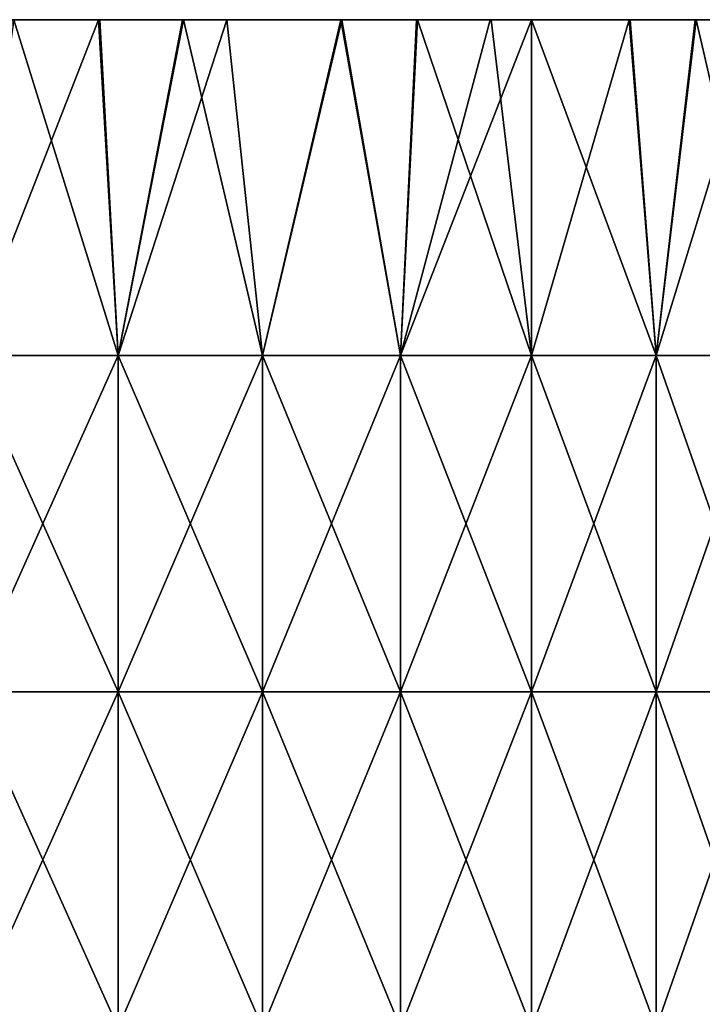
# Model space of a CAD drawing. Header units: inches. Extents: x -3.56 to 3.56, y -0.38 to 0.62.
# Tile 271 of 275: x 3.16 to 3.33, y 0.27 to 0.5. Entities that reach past the tile are written whole.
import ezdxf

# ---------------------------------------------------------------- set-up
doc = ezdxf.new("R2010")
doc.units = ezdxf.units.IN
doc.header["$LTSCALE"] = 65.185185
doc.header["$MEASUREMENT"] = 0
doc.layers.add('1', color=7, linetype='CONTINUOUS')
doc.layers.add('11', color=7, linetype='CONTINUOUS')

msp = doc.modelspace()

# ---------------------------------------------------------------- linework, layer by layer
at = {"layer": '1', "color": 13, "linetype": 'Continuous', "true_color": 0xd67263}
for points in [[(3.08591, 0.5, -0.76103), (3.10515, 0.5, -0.68095), (3.16458, 0.5, -0.76103), (3.08591, 0.5, -0.76103)], [(3.08591, 0.5, -0.76103), (3.16458, 0.5, -0.76103), (3.14446, 0.5, -0.84111), (3.08591, 0.5, -0.76103)], [(3.08604, 0.5, 0.76049), (3.14461, 0.5, 0.84057), (3.16471, 0.5, 0.76049), (3.08604, 0.5, 0.76049)], [(3.08604, 0.5, 0.76049), (3.16471, 0.5, 0.76049), (3.10527, 0.5, 0.68041), (3.08604, 0.5, 0.76049)], [(3.08861, 0.5, -0.28055), (3.09305, 0.5, -0.20047), (3.16526, 0.5, -0.28055), (3.08861, 0.5, -0.28055)], [(3.08861, 0.5, -0.28055), (3.16526, 0.5, -0.28055), (3.15883, 0.5, -0.36063), (3.08861, 0.5, -0.28055)], [(3.08864, 0.5, 0.28001), (3.15891, 0.5, 0.36009), (3.16529, 0.5, 0.28001), (3.08864, 0.5, 0.28001)], [(3.08864, 0.5, 0.28001), (3.16529, 0.5, 0.28001), (3.09308, 0.5, 0.19993), (3.08864, 0.5, 0.28001)], [(3.09, 0.5, 1.48121), (3.1228, 0.5, 1.56129), (3.16442, 0.5, 1.48121), (3.09, 0.5, 1.48121)], [(3.09, 0.5, 1.48121), (3.16442, 0.5, 1.48121), (3.09162, 0.5, 1.40113), (3.09, 0.5, 1.48121)], [(3.16442, 0.5, 1.48121), (3.15268, 0.5, 1.40113), (3.09162, 0.5, 1.40113), (3.16442, 0.5, 1.48121)], [(3.09305, 0.5, -0.20047), (3.09749, 0.5, -0.12039), (3.16963, 0.5, -0.20047), (3.09305, 0.5, -0.20047)], [(3.09305, 0.5, -0.20047), (3.16963, 0.5, -0.20047), (3.16526, 0.5, -0.28055), (3.09305, 0.5, -0.20047)], [(3.09308, 0.5, 0.19993), (3.16529, 0.5, 0.28001), (3.16966, 0.5, 0.19993), (3.09308, 0.5, 0.19993)], [(3.09308, 0.5, 0.19993), (3.16966, 0.5, 0.19993), (3.09752, 0.5, 0.11985), (3.09308, 0.5, 0.19993)], [(3.09749, 0.5, -0.12039), (3.10192, 0.5, -0.04031), (3.17399, 0.5, -0.12039), (3.09749, 0.5, -0.12039)], [(3.09749, 0.5, -0.12039), (3.17399, 0.5, -0.12039), (3.16963, 0.5, -0.20047), (3.09749, 0.5, -0.12039)], [(3.10195, 0.5, 0.03977), (3.09752, 0.5, 0.11985), (3.17402, 0.5, 0.11985), (3.10195, 0.5, 0.03977)], [(3.09752, 0.5, 0.11985), (3.16966, 0.5, 0.19993), (3.17402, 0.5, 0.11985), (3.09752, 0.5, 0.11985)], [(3.10144, 0.5, 1.08081), (3.14579, 0.5, 1.16089), (3.17454, 0.5, 1.08081), (3.10144, 0.5, 1.08081)], [(3.10144, 0.5, 1.08081), (3.17454, 0.5, 1.08081), (3.12875, 0.5, 1.00073), (3.10144, 0.5, 1.08081)], [(3.17016, 0.5, 1.32105), (3.11973, 0.5, 1.24097), (3.10154, 0.5, 1.32105), (3.17016, 0.5, 1.32105)], [(3.17016, 0.5, 1.32105), (3.10154, 0.5, 1.32105), (3.15268, 0.5, 1.40113), (3.17016, 0.5, 1.32105)], [(3.17835, 0.5, -0.04031), (3.10192, 0.5, -0.04031), (3.10195, 0.5, 0.03977), (3.17835, 0.5, -0.04031)], [(3.10192, 0.5, -0.04031), (3.17835, 0.5, -0.04031), (3.17399, 0.5, -0.12039), (3.10192, 0.5, -0.04031)], [(3.17838, 0.5, 0.03977), (3.17835, 0.5, -0.04031), (3.10195, 0.5, 0.03977), (3.17838, 0.5, 0.03977)], [(3.17838, 0.5, 0.03977), (3.10195, 0.5, 0.03977), (3.17402, 0.5, 0.11985), (3.17838, 0.5, 0.03977)], [(3.10452, 0.5, -0.99815), (3.12121, 0.5, -0.92119), (3.18072, 0.5, -1.00127), (3.10452, 0.5, -0.99815)], [(3.10452, 0.5, -0.99815), (3.18072, 0.5, -1.00127), (3.1318, 0.5, -1.03144), (3.10452, 0.5, -0.99815)], [(3.10515, 0.5, -0.68095), (3.11925, 0.5, -0.60087), (3.18327, 0.5, -0.68095), (3.10515, 0.5, -0.68095)], [(3.10515, 0.5, -0.68095), (3.18327, 0.5, -0.68095), (3.16458, 0.5, -0.76103), (3.10515, 0.5, -0.68095)], [(3.10527, 0.5, 0.68041), (3.16471, 0.5, 0.76049), (3.18338, 0.5, 0.68041), (3.10527, 0.5, 0.68041)], [(3.10527, 0.5, 0.68041), (3.18338, 0.5, 0.68041), (3.11934, 0.5, 0.60033), (3.10527, 0.5, 0.68041)], [(3.18919, 0.5, -1.24151), (3.11453, 0.5, -1.24151), (3.13338, 0.5, -1.16168), (3.18919, 0.5, -1.24151)], [(3.11453, 0.5, -1.24151), (3.18919, 0.5, -1.24151), (3.1563, 0.5, -1.32159), (3.11453, 0.5, -1.24151)], [(3.11925, 0.5, -0.60087), (3.13244, 0.5, -0.52079), (3.19695, 0.5, -0.60087), (3.11925, 0.5, -0.60087)], [(3.11925, 0.5, -0.60087), (3.19695, 0.5, -0.60087), (3.18327, 0.5, -0.68095), (3.11925, 0.5, -0.60087)], [(3.11934, 0.5, 0.60033), (3.18338, 0.5, 0.68041), (3.19704, 0.5, 0.60033), (3.11934, 0.5, 0.60033)], [(3.11934, 0.5, 0.60033), (3.19704, 0.5, 0.60033), (3.13253, 0.5, 0.52025), (3.11934, 0.5, 0.60033)], [(3.19273, 0.5, 1.24097), (3.14579, 0.5, 1.16089), (3.11973, 0.5, 1.24097), (3.19273, 0.5, 1.24097)], [(3.19273, 0.5, 1.24097), (3.11973, 0.5, 1.24097), (3.17016, 0.5, 1.32105), (3.19273, 0.5, 1.24097)], [(3.12121, 0.5, -0.92119), (3.14446, 0.5, -0.84111), (3.20101, 0.5, -0.92119), (3.12121, 0.5, -0.92119)], [(3.12121, 0.5, -0.92119), (3.20101, 0.5, -0.92119), (3.18072, 0.5, -1.00127), (3.12121, 0.5, -0.92119)], [(3.12875, 0.5, 1.00073), (3.2011, 0.5, 1.00073), (3.12137, 0.5, 0.92065), (3.12875, 0.5, 1.00073)], [(3.12137, 0.5, 0.92065), (3.2011, 0.5, 1.00073), (3.20117, 0.5, 0.92065), (3.12137, 0.5, 0.92065)], [(3.12137, 0.5, 0.92065), (3.20117, 0.5, 0.92065), (3.14461, 0.5, 0.84057), (3.12137, 0.5, 0.92065)], [(3.12162, 0.5, -1.40167), (3.1563, 0.5, -1.32159), (3.19809, 0.5, -1.40167), (3.12162, 0.5, -1.40167)], [(3.12162, 0.5, -1.40167), (3.19809, 0.5, -1.40167), (3.1611, 0.5, -1.48175), (3.12162, 0.5, -1.40167)], [(3.12251, 0.5, -1.56183), (3.1611, 0.5, -1.48175), (3.20176, 0.5, -1.56209), (3.12251, 0.5, -1.56183)], [(3.12251, 0.5, -1.56183), (3.20176, 0.5, -1.56209), (3.16133, 0.5, -1.64238), (3.12251, 0.5, -1.56183)], [(3.1228, 0.5, 1.56129), (3.16161, 0.5, 1.64184), (3.18207, 0.5, 1.60183), (3.1228, 0.5, 1.56129)], [(3.20203, 0.5, 1.56154), (3.1228, 0.5, 1.56129), (3.18207, 0.5, 1.60183), (3.20203, 0.5, 1.56154)], [(3.1228, 0.5, 1.56129), (3.20203, 0.5, 1.56154), (3.16442, 0.5, 1.48121), (3.1228, 0.5, 1.56129)], [(3.12875, 0.5, 1.00073), (3.17454, 0.5, 1.08081), (3.2011, 0.5, 1.00073), (3.12875, 0.5, 1.00073)], [(3.18072, 0.5, -1.00127), (3.14846, 0.5, -1.08037), (3.1318, 0.5, -1.03144), (3.18072, 0.5, -1.00127)], [(3.13244, 0.5, -0.52079), (3.14563, 0.5, -0.44071), (3.20991, 0.5, -0.52079), (3.13244, 0.5, -0.52079)], [(3.13244, 0.5, -0.52079), (3.20991, 0.5, -0.52079), (3.19695, 0.5, -0.60087), (3.13244, 0.5, -0.52079)], [(3.13253, 0.5, 0.52025), (3.19704, 0.5, 0.60033), (3.21, 0.5, 0.52025), (3.13253, 0.5, 0.52025)], [(3.13253, 0.5, 0.52025), (3.21, 0.5, 0.52025), (3.14572, 0.5, 0.44017), (3.13253, 0.5, 0.52025)], [(3.2107, 0.5, -1.16143), (3.18919, 0.5, -1.24151), (3.13338, 0.5, -1.16168), (3.2107, 0.5, -1.16143)], [(3.2107, 0.5, -1.16143), (3.13338, 0.5, -1.16168), (3.20731, 0.5, -1.08135), (3.2107, 0.5, -1.16143)], [(3.13338, 0.5, -1.16168), (3.14966, 0.5, -1.09798), (3.20731, 0.5, -1.08135), (3.13338, 0.5, -1.16168)], [(3.14446, 0.5, -0.84111), (3.16458, 0.5, -0.76103), (3.2236, 0.5, -0.84111), (3.14446, 0.5, -0.84111)], [(3.14446, 0.5, -0.84111), (3.2236, 0.5, -0.84111), (3.20101, 0.5, -0.92119), (3.14446, 0.5, -0.84111)], [(3.14461, 0.5, 0.84057), (3.20117, 0.5, 0.92065), (3.22375, 0.5, 0.84057), (3.14461, 0.5, 0.84057)], [(3.14461, 0.5, 0.84057), (3.22375, 0.5, 0.84057), (3.16471, 0.5, 0.76049), (3.14461, 0.5, 0.84057)], [(3.14563, 0.5, -0.44071), (3.15883, 0.5, -0.36063), (3.22287, 0.5, -0.44071), (3.14563, 0.5, -0.44071)], [(3.14563, 0.5, -0.44071), (3.22287, 0.5, -0.44071), (3.20991, 0.5, -0.52079), (3.14563, 0.5, -0.44071)], [(3.14572, 0.5, 0.44017), (3.21, 0.5, 0.52025), (3.22295, 0.5, 0.44017), (3.14572, 0.5, 0.44017)], [(3.14572, 0.5, 0.44017), (3.22295, 0.5, 0.44017), (3.15891, 0.5, 0.36009), (3.14572, 0.5, 0.44017)], [(3.21954, 0.5, 1.16089), (3.14579, 0.5, 1.16089), (3.19273, 0.5, 1.24097), (3.21954, 0.5, 1.16089)], [(3.14579, 0.5, 1.16089), (3.21954, 0.5, 1.16089), (3.17454, 0.5, 1.08081), (3.14579, 0.5, 1.16089)], [(3.18072, 0.5, -1.00127), (3.20731, 0.5, -1.08135), (3.14846, 0.5, -1.08037), (3.18072, 0.5, -1.00127)], [(3.20731, 0.5, -1.08135), (3.14966, 0.5, -1.09798), (3.14846, 0.5, -1.08037), (3.20731, 0.5, -1.08135)], [(3.16442, 0.5, 1.48121), (3.21374, 0.5, 1.40113), (3.15268, 0.5, 1.40113), (3.16442, 0.5, 1.48121)], [(3.21374, 0.5, 1.40113), (3.17016, 0.5, 1.32105), (3.15268, 0.5, 1.40113), (3.21374, 0.5, 1.40113)], [(3.1563, 0.5, -1.32159), (3.18919, 0.5, -1.24151), (3.23175, 0.5, -1.32159), (3.1563, 0.5, -1.32159)], [(3.1563, 0.5, -1.32159), (3.23175, 0.5, -1.32159), (3.19809, 0.5, -1.40167), (3.1563, 0.5, -1.32159)], [(3.15883, 0.5, -0.36063), (3.16526, 0.5, -0.28055), (3.23582, 0.5, -0.36063), (3.15883, 0.5, -0.36063)], [(3.15883, 0.5, -0.36063), (3.23582, 0.5, -0.36063), (3.22287, 0.5, -0.44071), (3.15883, 0.5, -0.36063)], [(3.15891, 0.5, 0.36009), (3.22295, 0.5, 0.44017), (3.23591, 0.5, 0.36009), (3.15891, 0.5, 0.36009)], [(3.15891, 0.5, 0.36009), (3.23591, 0.5, 0.36009), (3.16529, 0.5, 0.28001), (3.15891, 0.5, 0.36009)], [(3.1611, 0.5, -1.48175), (3.19809, 0.5, -1.40167), (3.2395, 0.5, -1.48222), (3.1611, 0.5, -1.48175)], [(3.1611, 0.5, -1.48175), (3.2395, 0.5, -1.48222), (3.20176, 0.5, -1.56209), (3.1611, 0.5, -1.48175)], [(3.16133, 0.5, -1.64238), (3.20176, 0.5, -1.56209), (3.18179, 0.5, -1.60237), (3.16133, 0.5, -1.64238)], [(3.16442, 0.5, 1.48121), (3.20203, 0.5, 1.56154), (3.21233, 0.5, 1.54023), (3.16442, 0.5, 1.48121)], [(3.23974, 0.5, 1.48168), (3.16442, 0.5, 1.48121), (3.21233, 0.5, 1.54023), (3.23974, 0.5, 1.48168)], [(3.16442, 0.5, 1.48121), (3.23974, 0.5, 1.48168), (3.21374, 0.5, 1.40113), (3.16442, 0.5, 1.48121)], [(3.16458, 0.5, -0.76103), (3.18327, 0.5, -0.68095), (3.24325, 0.5, -0.76103), (3.16458, 0.5, -0.76103)], [(3.16458, 0.5, -0.76103), (3.24325, 0.5, -0.76103), (3.2236, 0.5, -0.84111), (3.16458, 0.5, -0.76103)], [(3.16471, 0.5, 0.76049), (3.22375, 0.5, 0.84057), (3.24338, 0.5, 0.76049), (3.16471, 0.5, 0.76049)], [(3.16471, 0.5, 0.76049), (3.24338, 0.5, 0.76049), (3.18338, 0.5, 0.68041), (3.16471, 0.5, 0.76049)], [(3.16526, 0.5, -0.28055), (3.16963, 0.5, -0.20047), (3.24192, 0.5, -0.28055), (3.16526, 0.5, -0.28055)], [(3.16526, 0.5, -0.28055), (3.24192, 0.5, -0.28055), (3.23582, 0.5, -0.36063), (3.16526, 0.5, -0.28055)], [(3.16529, 0.5, 0.28001), (3.23591, 0.5, 0.36009), (3.24195, 0.5, 0.28001), (3.16529, 0.5, 0.28001)], [(3.16529, 0.5, 0.28001), (3.24195, 0.5, 0.28001), (3.16966, 0.5, 0.19993), (3.16529, 0.5, 0.28001)], [(3.16963, 0.5, -0.20047), (3.17399, 0.5, -0.12039), (3.2462, 0.5, -0.20047), (3.16963, 0.5, -0.20047)], [(3.16963, 0.5, -0.20047), (3.2462, 0.5, -0.20047), (3.24192, 0.5, -0.28055), (3.16963, 0.5, -0.20047)], [(3.16966, 0.5, 0.19993), (3.24195, 0.5, 0.28001), (3.24623, 0.5, 0.19993), (3.16966, 0.5, 0.19993)], [(3.16966, 0.5, 0.19993), (3.24623, 0.5, 0.19993), (3.17402, 0.5, 0.11985), (3.16966, 0.5, 0.19993)], [(3.23879, 0.5, 1.32105), (3.19273, 0.5, 1.24097), (3.17016, 0.5, 1.32105), (3.23879, 0.5, 1.32105)], [(3.23879, 0.5, 1.32105), (3.17016, 0.5, 1.32105), (3.21374, 0.5, 1.40113), (3.23879, 0.5, 1.32105)], [(3.17399, 0.5, -0.12039), (3.17835, 0.5, -0.04031), (3.25049, 0.5, -0.12039), (3.17399, 0.5, -0.12039)], [(3.17399, 0.5, -0.12039), (3.25049, 0.5, -0.12039), (3.2462, 0.5, -0.20047), (3.17399, 0.5, -0.12039)], [(3.17838, 0.5, 0.03977), (3.17402, 0.5, 0.11985), (3.25052, 0.5, 0.11985), (3.17838, 0.5, 0.03977)], [(3.17402, 0.5, 0.11985), (3.24623, 0.5, 0.19993), (3.25052, 0.5, 0.11985), (3.17402, 0.5, 0.11985)], [(3.17454, 0.5, 1.08081), (3.21954, 0.5, 1.16089), (3.24763, 0.5, 1.08081), (3.17454, 0.5, 1.08081)], [(3.17454, 0.5, 1.08081), (3.24763, 0.5, 1.08081), (3.2011, 0.5, 1.00073), (3.17454, 0.5, 1.08081)], [(3.25477, 0.5, -0.04031), (3.17835, 0.5, -0.04031), (3.17838, 0.5, 0.03977), (3.25477, 0.5, -0.04031)], [(3.17835, 0.5, -0.04031), (3.25477, 0.5, -0.04031), (3.25049, 0.5, -0.12039), (3.17835, 0.5, -0.04031)], [(3.2548, 0.5, 0.03977), (3.25477, 0.5, -0.04031), (3.17838, 0.5, 0.03977), (3.2548, 0.5, 0.03977)], [(3.2548, 0.5, 0.03977), (3.17838, 0.5, 0.03977), (3.25052, 0.5, 0.11985), (3.2548, 0.5, 0.03977)], [(3.18072, 0.5, -1.00127), (3.20101, 0.5, -0.92119), (3.25981, 0.5, -1.00127), (3.18072, 0.5, -1.00127)], [(3.18072, 0.5, -1.00127), (3.25981, 0.5, -1.00127), (3.20731, 0.5, -1.08135), (3.18072, 0.5, -1.00127)], [(3.18327, 0.5, -0.68095), (3.19695, 0.5, -0.60087), (3.26139, 0.5, -0.68095), (3.18327, 0.5, -0.68095)], [(3.18327, 0.5, -0.68095), (3.26139, 0.5, -0.68095), (3.24325, 0.5, -0.76103), (3.18327, 0.5, -0.68095)], [(3.18338, 0.5, 0.68041), (3.24338, 0.5, 0.76049), (3.26149, 0.5, 0.68041), (3.18338, 0.5, 0.68041)], [(3.18338, 0.5, 0.68041), (3.26149, 0.5, 0.68041), (3.19704, 0.5, 0.60033), (3.18338, 0.5, 0.68041)], [(3.26385, 0.5, -1.24151), (3.18919, 0.5, -1.24151), (3.2107, 0.5, -1.16143), (3.26385, 0.5, -1.24151)], [(3.18919, 0.5, -1.24151), (3.26385, 0.5, -1.24151), (3.23175, 0.5, -1.32159), (3.18919, 0.5, -1.24151)], [(3.26572, 0.5, 1.24097), (3.21954, 0.5, 1.16089), (3.19273, 0.5, 1.24097), (3.26572, 0.5, 1.24097)], [(3.26572, 0.5, 1.24097), (3.19273, 0.5, 1.24097), (3.23879, 0.5, 1.32105), (3.26572, 0.5, 1.24097)], [(3.19695, 0.5, -0.60087), (3.20991, 0.5, -0.52079), (3.27466, 0.5, -0.60087), (3.19695, 0.5, -0.60087)], [(3.19695, 0.5, -0.60087), (3.27466, 0.5, -0.60087), (3.26139, 0.5, -0.68095), (3.19695, 0.5, -0.60087)], [(3.19704, 0.5, 0.60033), (3.26149, 0.5, 0.68041), (3.27474, 0.5, 0.60033), (3.19704, 0.5, 0.60033)], [(3.19704, 0.5, 0.60033), (3.27474, 0.5, 0.60033), (3.21, 0.5, 0.52025), (3.19704, 0.5, 0.60033)], [(3.19809, 0.5, -1.40167), (3.23175, 0.5, -1.32159), (3.27504, 0.5, -1.4019), (3.19809, 0.5, -1.40167)], [(3.19809, 0.5, -1.40167), (3.27504, 0.5, -1.4019), (3.2395, 0.5, -1.48222), (3.19809, 0.5, -1.40167)], [(3.20101, 0.5, -0.92119), (3.2236, 0.5, -0.84111), (3.28082, 0.5, -0.92119), (3.20101, 0.5, -0.92119)], [(3.20101, 0.5, -0.92119), (3.28082, 0.5, -0.92119), (3.25981, 0.5, -1.00127), (3.20101, 0.5, -0.92119)], [(3.2011, 0.5, 1.00073), (3.24763, 0.5, 1.08081), (3.27345, 0.5, 1.00073), (3.2011, 0.5, 1.00073)], [(3.2011, 0.5, 1.00073), (3.27345, 0.5, 1.00073), (3.20117, 0.5, 0.92065), (3.2011, 0.5, 1.00073)], [(3.20117, 0.5, 0.92065), (3.27345, 0.5, 1.00073), (3.28097, 0.5, 0.92065), (3.20117, 0.5, 0.92065)], [(3.20117, 0.5, 0.92065), (3.28097, 0.5, 0.92065), (3.22375, 0.5, 0.84057), (3.20117, 0.5, 0.92065)], [(3.20176, 0.5, -1.56209), (3.2395, 0.5, -1.48222), (3.21233, 0.5, -1.54023), (3.20176, 0.5, -1.56209)], [(3.25981, 0.5, -1.00127), (3.26942, 0.5, -1.08135), (3.20731, 0.5, -1.08135), (3.25981, 0.5, -1.00127)], [(3.26942, 0.5, -1.08135), (3.2107, 0.5, -1.16143), (3.20731, 0.5, -1.08135), (3.26942, 0.5, -1.08135)], [(3.20991, 0.5, -0.52079), (3.22287, 0.5, -0.44071), (3.28738, 0.5, -0.52079), (3.20991, 0.5, -0.52079)], [(3.20991, 0.5, -0.52079), (3.28738, 0.5, -0.52079), (3.27466, 0.5, -0.60087), (3.20991, 0.5, -0.52079)], [(3.21, 0.5, 0.52025), (3.27474, 0.5, 0.60033), (3.28746, 0.5, 0.52025), (3.21, 0.5, 0.52025)], [(3.21, 0.5, 0.52025), (3.28746, 0.5, 0.52025), (3.22295, 0.5, 0.44017), (3.21, 0.5, 0.52025)], [(3.28878, 0.5, -1.16143), (3.26385, 0.5, -1.24151), (3.2107, 0.5, -1.16143), (3.28878, 0.5, -1.16143)], [(3.28878, 0.5, -1.16143), (3.2107, 0.5, -1.16143), (3.26942, 0.5, -1.08135), (3.28878, 0.5, -1.16143)], [(3.21374, 0.5, 1.40113), (3.23974, 0.5, 1.48168), (3.25775, 0.5, 1.44164), (3.21374, 0.5, 1.40113)], [(3.27527, 0.5, 1.40136), (3.23879, 0.5, 1.32105), (3.21374, 0.5, 1.40113), (3.27527, 0.5, 1.40136)], [(3.27527, 0.5, 1.40136), (3.21374, 0.5, 1.40113), (3.25775, 0.5, 1.44164), (3.27527, 0.5, 1.40136)], [(3.29329, 0.5, 1.16089), (3.21954, 0.5, 1.16089), (3.26572, 0.5, 1.24097), (3.29329, 0.5, 1.16089)], [(3.21954, 0.5, 1.16089), (3.29329, 0.5, 1.16089), (3.24763, 0.5, 1.08081), (3.21954, 0.5, 1.16089)], [(3.22287, 0.5, -0.44071), (3.23582, 0.5, -0.36063), (3.3001, 0.5, -0.44071), (3.22287, 0.5, -0.44071)], [(3.22287, 0.5, -0.44071), (3.3001, 0.5, -0.44071), (3.28738, 0.5, -0.52079), (3.22287, 0.5, -0.44071)], [(3.22295, 0.5, 0.44017), (3.28746, 0.5, 0.52025), (3.30019, 0.5, 0.44017), (3.22295, 0.5, 0.44017)], [(3.22295, 0.5, 0.44017), (3.30019, 0.5, 0.44017), (3.23591, 0.5, 0.36009), (3.22295, 0.5, 0.44017)], [(3.2236, 0.5, -0.84111), (3.24325, 0.5, -0.76103), (3.30275, 0.5, -0.84111), (3.2236, 0.5, -0.84111)], [(3.2236, 0.5, -0.84111), (3.30275, 0.5, -0.84111), (3.28082, 0.5, -0.92119), (3.2236, 0.5, -0.84111)], [(3.22375, 0.5, 0.84057), (3.28097, 0.5, 0.92065), (3.30288, 0.5, 0.84057), (3.22375, 0.5, 0.84057)], [(3.22375, 0.5, 0.84057), (3.30288, 0.5, 0.84057), (3.24338, 0.5, 0.76049), (3.22375, 0.5, 0.84057)], [(3.23175, 0.5, -1.32159), (3.26385, 0.5, -1.24151), (3.30814, 0.5, -1.32191), (3.23175, 0.5, -1.32159)], [(3.23175, 0.5, -1.32159), (3.30814, 0.5, -1.32191), (3.27504, 0.5, -1.4019), (3.23175, 0.5, -1.32159)], [(3.23582, 0.5, -0.36063), (3.24192, 0.5, -0.28055), (3.31282, 0.5, -0.36063), (3.23582, 0.5, -0.36063)], [(3.23582, 0.5, -0.36063), (3.31282, 0.5, -0.36063), (3.3001, 0.5, -0.44071), (3.23582, 0.5, -0.36063)], [(3.23591, 0.5, 0.36009), (3.30019, 0.5, 0.44017), (3.31291, 0.5, 0.36009), (3.23591, 0.5, 0.36009)], [(3.23591, 0.5, 0.36009), (3.31291, 0.5, 0.36009), (3.24195, 0.5, 0.28001), (3.23591, 0.5, 0.36009)], [(3.30836, 0.5, 1.32137), (3.26572, 0.5, 1.24097), (3.23879, 0.5, 1.32105), (3.30836, 0.5, 1.32137)], [(3.30836, 0.5, 1.32137), (3.23879, 0.5, 1.32105), (3.28487, 0.5, 1.37871), (3.30836, 0.5, 1.32137)], [(3.28487, 0.5, 1.37871), (3.23879, 0.5, 1.32105), (3.27527, 0.5, 1.40136), (3.28487, 0.5, 1.37871)], [(3.2395, 0.5, -1.48222), (3.27504, 0.5, -1.4019), (3.25751, 0.5, -1.44218), (3.2395, 0.5, -1.48222)], [(3.24192, 0.5, -0.28055), (3.2462, 0.5, -0.20047), (3.31858, 0.5, -0.28055), (3.24192, 0.5, -0.28055)], [(3.24192, 0.5, -0.28055), (3.31858, 0.5, -0.28055), (3.31282, 0.5, -0.36063), (3.24192, 0.5, -0.28055)], [(3.24195, 0.5, 0.28001), (3.31291, 0.5, 0.36009), (3.3186, 0.5, 0.28001), (3.24195, 0.5, 0.28001)], [(3.24195, 0.5, 0.28001), (3.3186, 0.5, 0.28001), (3.24623, 0.5, 0.19993), (3.24195, 0.5, 0.28001)], [(3.24325, 0.5, -0.76103), (3.26139, 0.5, -0.68095), (3.32192, 0.5, -0.76103), (3.24325, 0.5, -0.76103)], [(3.24325, 0.5, -0.76103), (3.32192, 0.5, -0.76103), (3.30275, 0.5, -0.84111), (3.24325, 0.5, -0.76103)], [(3.24338, 0.5, 0.76049), (3.30288, 0.5, 0.84057), (3.32204, 0.5, 0.76049), (3.24338, 0.5, 0.76049)], [(3.24338, 0.5, 0.76049), (3.32204, 0.5, 0.76049), (3.26149, 0.5, 0.68041), (3.24338, 0.5, 0.76049)], [(3.2462, 0.5, -0.20047), (3.25049, 0.5, -0.12039), (3.32278, 0.5, -0.20047), (3.2462, 0.5, -0.20047)], [(3.2462, 0.5, -0.20047), (3.32278, 0.5, -0.20047), (3.31858, 0.5, -0.28055), (3.2462, 0.5, -0.20047)], [(3.24623, 0.5, 0.19993), (3.3186, 0.5, 0.28001), (3.32281, 0.5, 0.19993), (3.24623, 0.5, 0.19993)], [(3.24623, 0.5, 0.19993), (3.32281, 0.5, 0.19993), (3.25052, 0.5, 0.11985), (3.24623, 0.5, 0.19993)], [(3.24763, 0.5, 1.08081), (3.29329, 0.5, 1.16089), (3.32073, 0.5, 1.08081), (3.24763, 0.5, 1.08081)], [(3.24763, 0.5, 1.08081), (3.32073, 0.5, 1.08081), (3.27345, 0.5, 1.00073), (3.24763, 0.5, 1.08081)], [(3.25049, 0.5, -0.12039), (3.25477, 0.5, -0.04031), (3.32699, 0.5, -0.12039), (3.25049, 0.5, -0.12039)], [(3.25049, 0.5, -0.12039), (3.32699, 0.5, -0.12039), (3.32278, 0.5, -0.20047), (3.25049, 0.5, -0.12039)], [(3.2548, 0.5, 0.03977), (3.25052, 0.5, 0.11985), (3.32702, 0.5, 0.11985), (3.2548, 0.5, 0.03977)], [(3.25052, 0.5, 0.11985), (3.32281, 0.5, 0.19993), (3.32702, 0.5, 0.11985), (3.25052, 0.5, 0.11985)], [(3.3312, 0.5, -0.04031), (3.25477, 0.5, -0.04031), (3.2548, 0.5, 0.03977), (3.3312, 0.5, -0.04031)], [(3.25477, 0.5, -0.04031), (3.3312, 0.5, -0.04031), (3.32699, 0.5, -0.12039), (3.25477, 0.5, -0.04031)], [(3.33123, 0.5, 0.03977), (3.3312, 0.5, -0.04031), (3.2548, 0.5, 0.03977), (3.33123, 0.5, 0.03977)], [(3.33123, 0.5, 0.03977), (3.2548, 0.5, 0.03977), (3.32702, 0.5, 0.11985), (3.33123, 0.5, 0.03977)], [(3.25981, 0.5, -1.00127), (3.28082, 0.5, -0.92119), (3.3389, 0.5, -1.00127), (3.25981, 0.5, -1.00127)], [(3.25981, 0.5, -1.00127), (3.3389, 0.5, -1.00127), (3.26942, 0.5, -1.08135), (3.25981, 0.5, -1.00127)], [(3.26139, 0.5, -0.68095), (3.27466, 0.5, -0.60087), (3.33951, 0.5, -0.68095), (3.26139, 0.5, -0.68095)], [(3.26139, 0.5, -0.68095), (3.33951, 0.5, -0.68095), (3.32192, 0.5, -0.76103), (3.26139, 0.5, -0.68095)], [(3.26149, 0.5, 0.68041), (3.32204, 0.5, 0.76049), (3.33961, 0.5, 0.68041), (3.26149, 0.5, 0.68041)], [(3.26149, 0.5, 0.68041), (3.33961, 0.5, 0.68041), (3.27474, 0.5, 0.60033), (3.26149, 0.5, 0.68041)], [(3.33909, 0.5, -1.2417), (3.26385, 0.5, -1.24151), (3.28878, 0.5, -1.16143), (3.33909, 0.5, -1.2417)], [(3.26385, 0.5, -1.24151), (3.33909, 0.5, -1.2417), (3.30814, 0.5, -1.32191), (3.26385, 0.5, -1.24151)], [(3.33929, 0.5, 1.24115), (3.29329, 0.5, 1.16089), (3.26572, 0.5, 1.24097), (3.33929, 0.5, 1.24115)], [(3.33929, 0.5, 1.24115), (3.26572, 0.5, 1.24097), (3.32407, 0.5, 1.28134), (3.33929, 0.5, 1.24115)], [(3.32407, 0.5, 1.28134), (3.26572, 0.5, 1.24097), (3.30836, 0.5, 1.32137), (3.32407, 0.5, 1.28134)], [(3.3389, 0.5, -1.00127), (3.33153, 0.5, -1.08135), (3.26942, 0.5, -1.08135), (3.3389, 0.5, -1.00127)], [(3.33153, 0.5, -1.08135), (3.28878, 0.5, -1.16143), (3.26942, 0.5, -1.08135), (3.33153, 0.5, -1.08135)], [(3.27345, 0.5, 1.00073), (3.32073, 0.5, 1.08081), (3.34579, 0.5, 1.00073), (3.27345, 0.5, 1.00073)], [(3.27345, 0.5, 1.00073), (3.34579, 0.5, 1.00073), (3.28097, 0.5, 0.92065), (3.27345, 0.5, 1.00073)], [(3.27466, 0.5, -0.60087), (3.28738, 0.5, -0.52079), (3.35236, 0.5, -0.60087), (3.27466, 0.5, -0.60087)], [(3.27466, 0.5, -0.60087), (3.35236, 0.5, -0.60087), (3.33951, 0.5, -0.68095), (3.27466, 0.5, -0.60087)], [(3.27474, 0.5, 0.60033), (3.33961, 0.5, 0.68041), (3.35244, 0.5, 0.60033), (3.27474, 0.5, 0.60033)], [(3.27474, 0.5, 0.60033), (3.35244, 0.5, 0.60033), (3.28746, 0.5, 0.52025), (3.27474, 0.5, 0.60033)], [(3.27504, 0.5, -1.4019), (3.30814, 0.5, -1.32191), (3.28487, 0.5, -1.37871), (3.27504, 0.5, -1.4019)], [(3.28082, 0.5, -0.92119), (3.30275, 0.5, -0.84111), (3.36062, 0.5, -0.92119), (3.28082, 0.5, -0.92119)], [(3.28082, 0.5, -0.92119), (3.36062, 0.5, -0.92119), (3.3389, 0.5, -1.00127), (3.28082, 0.5, -0.92119)], [(3.28097, 0.5, 0.92065), (3.34579, 0.5, 1.00073), (3.36078, 0.5, 0.92065), (3.28097, 0.5, 0.92065)], [(3.28097, 0.5, 0.92065), (3.36078, 0.5, 0.92065), (3.30288, 0.5, 0.84057), (3.28097, 0.5, 0.92065)], [(3.28738, 0.5, -0.52079), (3.3001, 0.5, -0.44071), (3.36485, 0.5, -0.52079), (3.28738, 0.5, -0.52079)], [(3.28738, 0.5, -0.52079), (3.36485, 0.5, -0.52079), (3.35236, 0.5, -0.60087), (3.28738, 0.5, -0.52079)], [(3.28746, 0.5, 0.52025), (3.35244, 0.5, 0.60033), (3.36493, 0.5, 0.52025), (3.28746, 0.5, 0.52025)], [(3.28746, 0.5, 0.52025), (3.36493, 0.5, 0.52025), (3.30019, 0.5, 0.44017), (3.28746, 0.5, 0.52025)], [(3.36775, 0.5, -1.16176), (3.33909, 0.5, -1.2417), (3.28878, 0.5, -1.16143), (3.36775, 0.5, -1.16176)], [(3.36775, 0.5, -1.16176), (3.28878, 0.5, -1.16143), (3.33153, 0.5, -1.08135), (3.36775, 0.5, -1.16176)], [(3.36793, 0.5, 1.16122), (3.29329, 0.5, 1.16089), (3.34933, 0.5, 1.21381), (3.36793, 0.5, 1.16122)], [(3.29329, 0.5, 1.16089), (3.36793, 0.5, 1.16122), (3.32073, 0.5, 1.08081), (3.29329, 0.5, 1.16089)], [(3.34933, 0.5, 1.21381), (3.29329, 0.5, 1.16089), (3.33929, 0.5, 1.24115), (3.34933, 0.5, 1.21381)], [(3.3001, 0.5, -0.44071), (3.31282, 0.5, -0.36063), (3.37733, 0.5, -0.44071), (3.3001, 0.5, -0.44071)], [(3.3001, 0.5, -0.44071), (3.37733, 0.5, -0.44071), (3.36485, 0.5, -0.52079), (3.3001, 0.5, -0.44071)], [(3.30019, 0.5, 0.44017), (3.36493, 0.5, 0.52025), (3.37742, 0.5, 0.44017), (3.30019, 0.5, 0.44017)], [(3.30019, 0.5, 0.44017), (3.37742, 0.5, 0.44017), (3.31291, 0.5, 0.36009), (3.30019, 0.5, 0.44017)], [(3.30275, 0.5, -0.84111), (3.32192, 0.5, -0.76103), (3.3819, 0.5, -0.84111), (3.30275, 0.5, -0.84111)], [(3.30275, 0.5, -0.84111), (3.3819, 0.5, -0.84111), (3.36062, 0.5, -0.92119), (3.30275, 0.5, -0.84111)], [(3.30288, 0.5, 0.84057), (3.36078, 0.5, 0.92065), (3.38202, 0.5, 0.84057), (3.30288, 0.5, 0.84057)], [(3.30288, 0.5, 0.84057), (3.38202, 0.5, 0.84057), (3.32204, 0.5, 0.76049), (3.30288, 0.5, 0.84057)], [(3.30814, 0.5, -1.32191), (3.33909, 0.5, -1.2417), (3.32386, 0.5, -1.28188), (3.30814, 0.5, -1.32191)], [(3.31282, 0.5, -0.36063), (3.31858, 0.5, -0.28055), (3.38982, 0.5, -0.36063), (3.31282, 0.5, -0.36063)], [(3.31282, 0.5, -0.36063), (3.38982, 0.5, -0.36063), (3.37733, 0.5, -0.44071), (3.31282, 0.5, -0.36063)], [(3.31291, 0.5, 0.36009), (3.37742, 0.5, 0.44017), (3.38991, 0.5, 0.36009), (3.31291, 0.5, 0.36009)], [(3.31291, 0.5, 0.36009), (3.38991, 0.5, 0.36009), (3.3186, 0.5, 0.28001), (3.31291, 0.5, 0.36009)], [(3.31858, 0.5, -0.28055), (3.32278, 0.5, -0.20047), (3.39523, 0.5, -0.28055), (3.31858, 0.5, -0.28055)], [(3.31858, 0.5, -0.28055), (3.39523, 0.5, -0.28055), (3.38982, 0.5, -0.36063), (3.31858, 0.5, -0.28055)], [(3.3186, 0.5, 0.28001), (3.38991, 0.5, 0.36009), (3.39526, 0.5, 0.28001), (3.3186, 0.5, 0.28001)], [(3.3186, 0.5, 0.28001), (3.39526, 0.5, 0.28001), (3.32281, 0.5, 0.19993), (3.3186, 0.5, 0.28001)], [(3.32073, 0.5, 1.08081), (3.36793, 0.5, 1.16122), (3.38144, 0.5, 1.12126), (3.32073, 0.5, 1.08081)], [(3.3945, 0.5, 1.08108), (3.32073, 0.5, 1.08081), (3.38144, 0.5, 1.12126), (3.3945, 0.5, 1.08108)], [(3.32073, 0.5, 1.08081), (3.3945, 0.5, 1.08108), (3.34579, 0.5, 1.00073), (3.32073, 0.5, 1.08081)], [(3.32192, 0.5, -0.76103), (3.33951, 0.5, -0.68095), (3.40059, 0.5, -0.76103), (3.32192, 0.5, -0.76103)], [(3.32192, 0.5, -0.76103), (3.40059, 0.5, -0.76103), (3.3819, 0.5, -0.84111), (3.32192, 0.5, -0.76103)], [(3.32204, 0.5, 0.76049), (3.38202, 0.5, 0.84057), (3.40071, 0.5, 0.76049), (3.32204, 0.5, 0.76049)], [(3.32204, 0.5, 0.76049), (3.40071, 0.5, 0.76049), (3.33961, 0.5, 0.68041), (3.32204, 0.5, 0.76049)], [(3.32278, 0.5, -0.20047), (3.32699, 0.5, -0.12039), (3.39936, 0.5, -0.20047), (3.32278, 0.5, -0.20047)], [(3.32278, 0.5, -0.20047), (3.39936, 0.5, -0.20047), (3.39523, 0.5, -0.28055), (3.32278, 0.5, -0.20047)], [(3.32281, 0.5, 0.19993), (3.39526, 0.5, 0.28001), (3.39939, 0.5, 0.19993), (3.32281, 0.5, 0.19993)], [(3.32281, 0.5, 0.19993), (3.39939, 0.5, 0.19993), (3.32702, 0.5, 0.11985), (3.32281, 0.5, 0.19993)]]:
    msp.add_3dface(points, dxfattribs=at)
at = {"layer": '11', "color": 13, "linetype": 'Continuous', "true_color": 0xd67263}
for points in [[(3.16133, 0.5, -1.64238), (3.18179, 0.5, -1.60237), (3.1505, 0.42, -1.66306), (3.16133, 0.5, -1.64238)], [(3.18179, 0.5, -1.60237), (3.18644, 0.42, -1.59311), (3.1505, 0.42, -1.66306), (3.18179, 0.5, -1.60237)], [(3.16161, 0.5, 1.64184), (3.1505, 0.42, 1.66306), (3.18644, 0.42, 1.59311), (3.16161, 0.5, 1.64184)], [(3.18207, 0.5, 1.60183), (3.16161, 0.5, 1.64184), (3.18644, 0.42, 1.59311), (3.18207, 0.5, 1.60183)], [(3.18179, 0.5, -1.60237), (3.20176, 0.5, -1.56209), (3.18644, 0.42, -1.59311), (3.18179, 0.5, -1.60237)], [(3.20203, 0.5, 1.56154), (3.18207, 0.5, 1.60183), (3.18644, 0.42, 1.59311), (3.20203, 0.5, 1.56154)], [(3.20176, 0.5, -1.56209), (3.21233, 0.5, -1.54023), (3.18644, 0.42, -1.59311), (3.20176, 0.5, -1.56209)], [(3.21233, 0.5, -1.54023), (3.22084, 0.42, -1.52238), (3.18644, 0.42, -1.59311), (3.21233, 0.5, -1.54023)], [(3.20203, 0.5, 1.56154), (3.18644, 0.42, 1.59311), (3.22084, 0.42, 1.52238), (3.20203, 0.5, 1.56154)], [(3.21233, 0.5, 1.54023), (3.20203, 0.5, 1.56154), (3.22084, 0.42, 1.52238), (3.21233, 0.5, 1.54023)], [(3.21233, 0.5, -1.54023), (3.2395, 0.5, -1.48222), (3.22084, 0.42, -1.52238), (3.21233, 0.5, -1.54023)], [(3.23974, 0.5, 1.48168), (3.21233, 0.5, 1.54023), (3.22084, 0.42, 1.52238), (3.23974, 0.5, 1.48168)], [(3.2395, 0.5, -1.48222), (3.25366, 0.42, -1.4509), (3.22084, 0.42, -1.52238), (3.2395, 0.5, -1.48222)], [(3.23974, 0.5, 1.48168), (3.22084, 0.42, 1.52238), (3.25366, 0.42, 1.4509), (3.23974, 0.5, 1.48168)], [(3.2395, 0.5, -1.48222), (3.25751, 0.5, -1.44218), (3.25366, 0.42, -1.4509), (3.2395, 0.5, -1.48222)], [(3.25775, 0.5, 1.44164), (3.23974, 0.5, 1.48168), (3.25366, 0.42, 1.4509), (3.25775, 0.5, 1.44164)], [(3.27504, 0.5, -1.4019), (3.28487, 0.5, -1.37871), (3.25366, 0.42, -1.4509), (3.27504, 0.5, -1.4019)], [(3.25751, 0.5, -1.44218), (3.27504, 0.5, -1.4019), (3.25366, 0.42, -1.4509), (3.25751, 0.5, -1.44218)], [(3.28487, 0.5, -1.37871), (3.28489, 0.42, -1.37872), (3.25366, 0.42, -1.4509), (3.28487, 0.5, -1.37871)], [(3.25775, 0.5, 1.44164), (3.25366, 0.42, 1.4509), (3.28489, 0.42, 1.37872), (3.25775, 0.5, 1.44164)], [(3.27527, 0.5, 1.40136), (3.25775, 0.5, 1.44164), (3.28489, 0.42, 1.37872), (3.27527, 0.5, 1.40136)], [(3.28487, 0.5, 1.37871), (3.27527, 0.5, 1.40136), (3.28489, 0.42, 1.37872), (3.28487, 0.5, 1.37871)], [(3.28487, 0.5, -1.37871), (3.30814, 0.5, -1.32191), (3.28489, 0.42, -1.37872), (3.28487, 0.5, -1.37871)], [(3.30836, 0.5, 1.32137), (3.28487, 0.5, 1.37871), (3.31453, 0.42, 1.30587), (3.30836, 0.5, 1.32137)], [(3.28487, 0.5, 1.37871), (3.28489, 0.42, 1.37872), (3.31453, 0.42, 1.30587), (3.28487, 0.5, 1.37871)], [(3.30814, 0.5, -1.32191), (3.31453, 0.42, -1.30587), (3.28489, 0.42, -1.37872), (3.30814, 0.5, -1.32191)], [(3.30814, 0.5, -1.32191), (3.32386, 0.5, -1.28188), (3.31453, 0.42, -1.30587), (3.30814, 0.5, -1.32191)], [(3.32407, 0.5, 1.28134), (3.30836, 0.5, 1.32137), (3.31453, 0.42, 1.30587), (3.32407, 0.5, 1.28134)], [(3.32386, 0.5, -1.28188), (3.33909, 0.5, -1.2417), (3.31453, 0.42, -1.30587), (3.32386, 0.5, -1.28188)], [(3.33909, 0.5, -1.2417), (3.34255, 0.42, -1.23239), (3.31453, 0.42, -1.30587), (3.33909, 0.5, -1.2417)], [(3.32407, 0.5, 1.28134), (3.31453, 0.42, 1.30587), (3.34255, 0.42, 1.23239), (3.32407, 0.5, 1.28134)], [(3.33929, 0.5, 1.24115), (3.32407, 0.5, 1.28134), (3.34255, 0.42, 1.23239), (3.33929, 0.5, 1.24115)], [(3.1505, 0.33992, 1.66306), (3.18644, 0.33992, 1.59311), (3.1505, 0.42, 1.66306), (3.1505, 0.33992, 1.66306)], [(3.1505, 0.42, 1.66306), (3.18644, 0.33992, 1.59311), (3.18644, 0.42, 1.59311), (3.1505, 0.42, 1.66306)], [(3.18644, 0.33992, -1.59311), (3.1505, 0.33992, -1.66306), (3.18644, 0.42, -1.59311), (3.18644, 0.33992, -1.59311)], [(3.18644, 0.42, -1.59311), (3.1505, 0.33992, -1.66306), (3.1505, 0.42, -1.66306), (3.18644, 0.42, -1.59311)], [(3.18644, 0.33992, 1.59311), (3.22084, 0.33992, 1.52238), (3.18644, 0.42, 1.59311), (3.18644, 0.33992, 1.59311)], [(3.18644, 0.42, 1.59311), (3.22084, 0.33992, 1.52238), (3.22084, 0.42, 1.52238), (3.18644, 0.42, 1.59311)], [(3.22084, 0.33992, -1.52238), (3.18644, 0.33992, -1.59311), (3.22084, 0.42, -1.52238), (3.22084, 0.33992, -1.52238)], [(3.22084, 0.42, -1.52238), (3.18644, 0.33992, -1.59311), (3.18644, 0.42, -1.59311), (3.22084, 0.42, -1.52238)], [(3.22084, 0.33992, 1.52238), (3.25366, 0.33992, 1.4509), (3.22084, 0.42, 1.52238), (3.22084, 0.33992, 1.52238)], [(3.22084, 0.42, 1.52238), (3.25366, 0.33992, 1.4509), (3.25366, 0.42, 1.4509), (3.22084, 0.42, 1.52238)], [(3.25366, 0.33992, -1.4509), (3.22084, 0.33992, -1.52238), (3.25366, 0.42, -1.4509), (3.25366, 0.33992, -1.4509)], [(3.25366, 0.42, -1.4509), (3.22084, 0.33992, -1.52238), (3.22084, 0.42, -1.52238), (3.25366, 0.42, -1.4509)], [(3.25366, 0.33992, 1.4509), (3.28489, 0.33992, 1.37872), (3.25366, 0.42, 1.4509), (3.25366, 0.33992, 1.4509)], [(3.25366, 0.42, 1.4509), (3.28489, 0.33992, 1.37872), (3.28489, 0.42, 1.37872), (3.25366, 0.42, 1.4509)], [(3.28489, 0.33992, -1.37872), (3.25366, 0.33992, -1.4509), (3.28489, 0.42, -1.37872), (3.28489, 0.33992, -1.37872)], [(3.28489, 0.42, -1.37872), (3.25366, 0.33992, -1.4509), (3.25366, 0.42, -1.4509), (3.28489, 0.42, -1.37872)], [(3.28489, 0.33992, 1.37872), (3.31453, 0.33992, 1.30587), (3.28489, 0.42, 1.37872), (3.28489, 0.33992, 1.37872)], [(3.28489, 0.42, 1.37872), (3.31453, 0.33992, 1.30587), (3.31453, 0.42, 1.30587), (3.28489, 0.42, 1.37872)], [(3.31453, 0.33992, -1.30587), (3.28489, 0.33992, -1.37872), (3.31453, 0.42, -1.30587), (3.31453, 0.33992, -1.30587)], [(3.31453, 0.42, -1.30587), (3.28489, 0.33992, -1.37872), (3.28489, 0.42, -1.37872), (3.31453, 0.42, -1.30587)], [(3.31453, 0.33992, 1.30587), (3.34255, 0.33992, 1.23239), (3.31453, 0.42, 1.30587), (3.31453, 0.33992, 1.30587)], [(3.31453, 0.42, 1.30587), (3.34255, 0.33992, 1.23239), (3.34255, 0.42, 1.23239), (3.31453, 0.42, 1.30587)], [(3.34255, 0.33992, -1.23239), (3.31453, 0.33992, -1.30587), (3.34255, 0.42, -1.23239), (3.34255, 0.33992, -1.23239)], [(3.34255, 0.42, -1.23239), (3.31453, 0.33992, -1.30587), (3.31453, 0.42, -1.30587), (3.34255, 0.42, -1.23239)], [(3.1505, 0.25984, 1.66306), (3.18644, 0.25984, 1.59311), (3.1505, 0.33992, 1.66306), (3.1505, 0.25984, 1.66306)], [(3.1505, 0.33992, 1.66306), (3.18644, 0.25984, 1.59311), (3.18644, 0.33992, 1.59311), (3.1505, 0.33992, 1.66306)], [(3.18644, 0.25984, -1.59311), (3.1505, 0.25984, -1.66306), (3.18644, 0.33992, -1.59311), (3.18644, 0.25984, -1.59311)], [(3.18644, 0.33992, -1.59311), (3.1505, 0.25984, -1.66306), (3.1505, 0.33992, -1.66306), (3.18644, 0.33992, -1.59311)], [(3.18644, 0.25984, 1.59311), (3.22084, 0.25984, 1.52238), (3.18644, 0.33992, 1.59311), (3.18644, 0.25984, 1.59311)], [(3.18644, 0.33992, 1.59311), (3.22084, 0.25984, 1.52238), (3.22084, 0.33992, 1.52238), (3.18644, 0.33992, 1.59311)], [(3.22084, 0.25984, -1.52238), (3.18644, 0.25984, -1.59311), (3.22084, 0.33992, -1.52238), (3.22084, 0.25984, -1.52238)], [(3.22084, 0.33992, -1.52238), (3.18644, 0.25984, -1.59311), (3.18644, 0.33992, -1.59311), (3.22084, 0.33992, -1.52238)], [(3.22084, 0.25984, 1.52238), (3.25366, 0.25984, 1.4509), (3.22084, 0.33992, 1.52238), (3.22084, 0.25984, 1.52238)], [(3.22084, 0.33992, 1.52238), (3.25366, 0.25984, 1.4509), (3.25366, 0.33992, 1.4509), (3.22084, 0.33992, 1.52238)], [(3.25366, 0.25984, -1.4509), (3.22084, 0.25984, -1.52238), (3.25366, 0.33992, -1.4509), (3.25366, 0.25984, -1.4509)], [(3.25366, 0.33992, -1.4509), (3.22084, 0.25984, -1.52238), (3.22084, 0.33992, -1.52238), (3.25366, 0.33992, -1.4509)], [(3.25366, 0.25984, 1.4509), (3.28489, 0.25984, 1.37872), (3.25366, 0.33992, 1.4509), (3.25366, 0.25984, 1.4509)], [(3.25366, 0.33992, 1.4509), (3.28489, 0.25984, 1.37872), (3.28489, 0.33992, 1.37872), (3.25366, 0.33992, 1.4509)], [(3.28489, 0.25984, -1.37872), (3.25366, 0.25984, -1.4509), (3.28489, 0.33992, -1.37872), (3.28489, 0.25984, -1.37872)], [(3.28489, 0.33992, -1.37872), (3.25366, 0.25984, -1.4509), (3.25366, 0.33992, -1.4509), (3.28489, 0.33992, -1.37872)], [(3.28489, 0.25984, 1.37872), (3.31453, 0.25984, 1.30587), (3.28489, 0.33992, 1.37872), (3.28489, 0.25984, 1.37872)], [(3.28489, 0.33992, 1.37872), (3.31453, 0.25984, 1.30587), (3.31453, 0.33992, 1.30587), (3.28489, 0.33992, 1.37872)], [(3.31453, 0.25984, -1.30587), (3.28489, 0.25984, -1.37872), (3.31453, 0.33992, -1.30587), (3.31453, 0.25984, -1.30587)], [(3.31453, 0.33992, -1.30587), (3.28489, 0.25984, -1.37872), (3.28489, 0.33992, -1.37872), (3.31453, 0.33992, -1.30587)], [(3.31453, 0.25984, 1.30587), (3.34255, 0.25984, 1.23239), (3.31453, 0.33992, 1.30587), (3.31453, 0.25984, 1.30587)], [(3.31453, 0.33992, 1.30587), (3.34255, 0.25984, 1.23239), (3.34255, 0.33992, 1.23239), (3.31453, 0.33992, 1.30587)], [(3.34255, 0.25984, -1.23239), (3.31453, 0.25984, -1.30587), (3.34255, 0.33992, -1.23239), (3.34255, 0.25984, -1.23239)], [(3.34255, 0.33992, -1.23239), (3.31453, 0.25984, -1.30587), (3.31453, 0.33992, -1.30587), (3.34255, 0.33992, -1.23239)]]:
    msp.add_3dface(points, dxfattribs=at)

doc.saveas('drawing.dxf')
